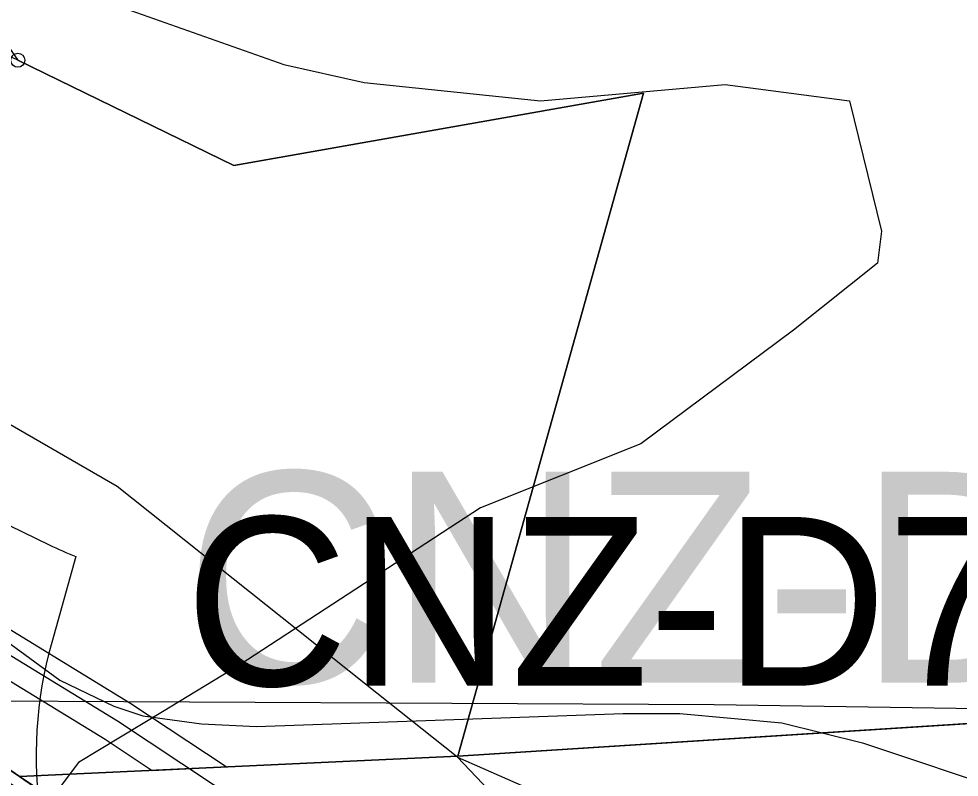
# Model space of a CAD drawing. Extents: x -706130 to -698555, y -971544 to -967260.
# Drawn here: x -705024.7 to -704957.8, y -969528.7 to -969474.7 of the extents above; entities that cross this region are included whole.
import ezdxf

# ---------------------------------------------------------------- set-up
doc = ezdxf.new("R2010")
doc.units = 0
for name, color, linetype in [('BPEJ hranice S', 7, 'Continuous'), ('CHKO_Luzicke hory zonace S', 7, 'Continuous'), ('Docházková izochrona - VLAK N', 7, 'Continuous'), ('KN_Hranice_parcel', 7, 'Continuous'), ('KN_Polygon parcely', 7, 'Continuous'), ('KN_POZEMKY_10_LESNI POZEMEK', 7, 'Continuous'), ('KN_POZEMKY_14_OSTATNI PLOCHA', 7, 'Continuous'), ('KN_VYUZITI_16_ostatni plocha_silnice', 7, 'Continuous'), ('KN_VYUZITI_17_ostatni plocha_ostatni komunikace', 7, 'Continuous'), ('KN_VYUZITI_26_ostatni plocha_jina plocha', 7, 'Continuous'), ('KN_Věcná břemena k části', 7, 'Continuous'), ('KN_Značky bodu BP', 7, 'Continuous'), ('Koridor cyklostezka Svate Zdislavy N', 7, 'Continuous'), ('Koridor cyklostezka Svate Zdislavy popis N', 7, 'Continuous'), ('Koridor cyklostezka Svate Zdislavy srafy N', 7, 'Continuous'), ('OP lesa 30 m', 7, 'Continuous'), ('OP silnic S', 7, 'Continuous'), ('Plochy přírodní - lesní S', 7, 'Continuous'), ('Plochy přírodní - nelesní S', 7, 'Continuous'), ('Plochy verejnych prostranstvi - komunikace ostatni S', 7, 'Continuous'), ('Regulační bloky v krajině S', 7, 'Continuous'), ('Regulační bloky zastavěné S', 7, 'Continuous'), ('Trasy cykloturistické N', 7, 'Continuous'), ('Vodovodní řad - přiváděcí S', 7, 'Continuous'), ('VPS dopravni infrastruktury_obrys N', 7, 'Continuous'), ('VPS dopravni infrastruktury_plochy N', 7, 'Continuous'), ('VÝŠKOPIS_vrstevnice zesílená', 7, 'Continuous'), ('Zábory hodnocené - koridory', 7, 'Continuous'), ('Zábory hodnocené - koridory popis', 7, 'Continuous')]:
    doc.layers.add(name, color=color, linetype=linetype)

msp = doc.modelspace()

# ---------------------------------------------------------------- linework, layer by layer
at = {"layer": 'BPEJ hranice S'}
for points in [[(-704954.499, -969561.068), (-704964.716, -969553.402), (-704978.167, -969543.31), (-704988.532, -969532.437), (-704993.475, -969527.251), (-704993.57, -969527.176), (-705000, -969522.056), (-705017.671, -969507.988), (-705038.297, -969496.097), (-705056.475, -969484.207), (-705093.881, -969473.365), (-705099.498, -969471.02), (-705135.901, -969455.821), (-705145.496, -969457.215), (-705133.701, -969475.119), (-705133.257, -969475.791), (-705132.583, -969476.815), (-705133.009, -969476.596), (-705135.625, -969475.253), (-705135.626, -969475.252)], [(-704954.499, -969561.068), (-704964.716, -969553.402), (-704978.167, -969543.31), (-704988.532, -969532.437), (-704993.475, -969527.251), (-704982.424, -969532.1), (-704981.33, -969532.04), (-704972.015, -969536.79), (-704942.72, -969551.73)]]:
    msp.add_lwpolyline(points, dxfattribs=at)
at = {"layer": 'CHKO_Luzicke hory zonace S'}
msp.add_lwpolyline([(-705014.53, -969535.42), (-705024.63, -969528.62), (-705039.21, -969518.7), (-705059.6, -969506.18), (-705075.72, -969497.41), (-705091.71, -969490.62), (-705116.55, -969481.59), (-705126.99, -969479.32), (-705132.21, -969479.18), (-705133.27, -969475.75), (-705146.35, -969456.57), (-705145.16, -969456.15), (-705152.67, -969413.52)], dxfattribs=at)
at = {"layer": 'Docházková izochrona - VLAK N'}
msp.add_circle((-704165.451, -969778.767), 800, dxfattribs=at)
at = {"layer": 'KN_Hranice_parcel'}
for p, q in [((-705039.21, -969518.7), (-705024.63, -969528.62)), ((-704922.64, -969522.64), (-704993.44, -969527.17)), ((-705024.63, -969528.62), (-704993.44, -969527.17))]:
    msp.add_line(p, q, dxfattribs=at)
for points in [[(-704993.44, -969527.17), (-704980.23, -969480.03), (-705009.37, -969485.17), (-705024.74, -969477.68)], [(-705016.68, -969533.99), (-705019.48, -969532.13), (-705024.63, -969528.62)]]:
    msp.add_lwpolyline(points, dxfattribs=at)
at = {"layer": 'KN_Polygon parcely'}
msp.add_lwpolyline([(-704928.68, -969428.33), (-704972.39, -969431.28), (-705035.32, -969437.11), (-705079.92, -969436.16), (-705127.37, -969449.92), (-705145.16, -969456.15), (-705146.35, -969456.57), (-705113.96, -969453.61), (-705090.93, -969450.05), (-705071.48, -969455.87), (-705040.08, -969455.5), (-705024.74, -969477.68), (-705009.37, -969485.17), (-704980.23, -969480.03), (-704993.44, -969527.17), (-704922.64, -969522.64)], dxfattribs=at)
for points in [[(-704980.23, -969480.03), (-705009.37, -969485.17), (-705024.74, -969477.68), (-705071.48, -969455.87), (-705090.93, -969450.05), (-705113.96, -969453.61), (-705146.35, -969456.57), (-705133.27, -969475.75), (-705132.21, -969479.18), (-705126.99, -969479.32), (-705116.55, -969481.59), (-705091.71, -969490.62), (-705075.72, -969497.41), (-705059.6, -969506.18), (-705039.21, -969518.7), (-705024.63, -969528.62), (-704993.44, -969527.17)], [(-705016.29, -969534.8), (-705014.53, -969535.42), (-705016.68, -969533.99), (-705019.48, -969532.13), (-705024.63, -969528.62), (-705039.21, -969518.7), (-705059.6, -969506.18), (-705075.72, -969497.41), (-705091.71, -969490.62), (-705116.55, -969481.59), (-705126.99, -969479.32), (-705132.21, -969479.18), (-705131.57, -969479.91), (-705082.27, -969495.28), (-705076.09, -969498.44), (-705040.1, -969519.7)], [(-704798.6, -969550), (-704802.19, -969548.98), (-704840.66, -969538.09), (-704875.58, -969530.25), (-704906.3, -969523.77), (-704920.1, -969522.48), (-704922.64, -969522.64), (-704993.44, -969527.17), (-705024.63, -969528.62), (-705019.48, -969532.13), (-705016.68, -969533.99), (-704981.33, -969532.04), (-704920.82, -969528.71), (-704902.89, -969531.48), (-704810.4, -969555.29)]]:
    msp.add_lwpolyline(points, close=True, dxfattribs=at)
at = {"layer": 'KN_POZEMKY_10_LESNI POZEMEK'}
for p, q in [((-705009.37, -969485.17), (-705024.74, -969477.68)), ((-704980.23, -969480.03), (-705009.37, -969485.17)), ((-704993.44, -969527.17), (-704980.23, -969480.03)), ((-704922.64, -969522.64), (-704993.44, -969527.17))]:
    msp.add_line(p, q, dxfattribs=at)
at = {"layer": 'KN_POZEMKY_14_OSTATNI PLOCHA'}
for p, q in [((-705024.74, -969477.68), (-705009.37, -969485.17)), ((-705009.37, -969485.17), (-704980.23, -969480.03)), ((-704980.23, -969480.03), (-704993.44, -969527.17)), ((-705024.63, -969528.62), (-705039.21, -969518.7)), ((-705039.21, -969518.7), (-705024.63, -969528.62)), ((-704993.44, -969527.17), (-704922.64, -969522.64)), ((-705024.63, -969528.62), (-704993.44, -969527.17)), ((-704993.44, -969527.17), (-705024.63, -969528.62)), ((-705019.48, -969532.13), (-705024.63, -969528.62)), ((-705024.63, -969528.62), (-705019.48, -969532.13))]:
    msp.add_line(p, q, dxfattribs=at)
at = {"layer": 'KN_VYUZITI_16_ostatni plocha_silnice'}
for p, q in [((-705039.21, -969518.7), (-705024.63, -969528.62)), ((-705024.63, -969528.62), (-705019.48, -969532.13))]:
    msp.add_line(p, q, dxfattribs=at)
at = {"layer": 'KN_VYUZITI_17_ostatni plocha_ostatni komunikace'}
for p, q in [((-704993.44, -969527.17), (-704922.64, -969522.64)), ((-705024.63, -969528.62), (-704993.44, -969527.17)), ((-705019.48, -969532.13), (-705024.63, -969528.62))]:
    msp.add_line(p, q, dxfattribs=at)
at = {"layer": 'KN_VYUZITI_26_ostatni plocha_jina plocha'}
for p, q in [((-705024.74, -969477.68), (-705009.37, -969485.17)), ((-705009.37, -969485.17), (-704980.23, -969480.03)), ((-704980.23, -969480.03), (-704993.44, -969527.17)), ((-705024.63, -969528.62), (-705039.21, -969518.7)), ((-704993.44, -969527.17), (-705024.63, -969528.62))]:
    msp.add_line(p, q, dxfattribs=at)
at = {"layer": 'KN_Věcná břemena k části'}
msp.add_lwpolyline([(-705145.48, -969457.85), (-705131.77, -969470.93), (-705123.7, -969476.62), (-705114.03, -969480.2), (-705097.79, -969484.2), (-705080.36, -969490.95), (-705066.06, -969496.84), (-705054.57, -969503.32), (-705040.97, -969512.24), (-705018.52, -969525.97), (-705015.19, -969528.18), (-705009.93, -969527.94), (-705016.78, -969523.39), (-705039.23, -969509.66), (-705053.05, -969500.58), (-705064.6, -969494.08), (-705079.45, -969487.96), (-705096.85, -969481.21), (-705113.17, -969477.21), (-705122.21, -969473.85), (-705129.75, -969468.53), (-705142.65, -969456.23), (-705146.35, -969456.57)], close=True, dxfattribs=at)
at = {"layer": 'KN_Značky bodu BP'}
msp.add_circle((-705024.74, -969477.68), 0.5, dxfattribs=at)
at = {"layer": 'Koridor cyklostezka Svate Zdislavy N'}
for points in [[(-705109.699, -969476.376), (-705076.163, -969488.893), (-705055.345, -969498.291), (-705044.853, -969504.511), (-705035.409, -969511), (-705027.378, -969517.671), (-705021.752, -969521.76), (-705017.908, -969523.62), (-705015.841, -969524.296), (-705011.679, -969524.869), (-705007.768, -969525.068), (-704981.683, -969524.133), (-704977.654, -969524.142), (-704970.406, -969524.796), (-704964.651, -969526.23), (-704954.006, -969529.77)], [(-704956.548, -969538.41), (-704967.163, -969534.879), (-704971.907, -969533.697), (-704978.069, -969533.141), (-704981.531, -969533.133), (-705007.836, -969534.076), (-705012.447, -969534.373), (-705016.68, -969533.99), (-705019.48, -969532.13), (-705024.63, -969528.62), (-705039.21, -969518.7), (-705059.6, -969506.18), (-705075.72, -969497.41), (-705091.71, -969490.62)]]:
    msp.add_lwpolyline(points, dxfattribs=at)
at = {"layer": 'Koridor cyklostezka Svate Zdislavy srafy N'}
for points in [[(-705109.699, -969476.376), (-705076.163, -969488.893), (-705055.345, -969498.291), (-705044.853, -969504.511), (-705035.409, -969511), (-705027.378, -969517.671), (-705021.752, -969521.76), (-705017.908, -969523.62), (-705015.841, -969524.296), (-705011.679, -969524.869), (-705007.768, -969525.068), (-704981.683, -969524.133), (-704977.654, -969524.142), (-704970.406, -969524.796), (-704964.651, -969526.23), (-704954.006, -969529.77)], [(-704956.548, -969538.41), (-704967.163, -969534.879), (-704971.907, -969533.697), (-704978.069, -969533.141), (-704981.531, -969533.133), (-705007.836, -969534.076), (-705012.447, -969534.373), (-705016.68, -969533.99), (-705019.48, -969532.13), (-705024.63, -969528.62), (-705039.21, -969518.7), (-705059.6, -969506.18), (-705075.72, -969497.41), (-705091.71, -969490.62)]]:
    msp.add_lwpolyline(points, dxfattribs=at)
at = {"layer": 'OP lesa 30 m'}
msp.add_line((-705020.619, -969512.981), (-705022.327, -969519.075), dxfattribs=at)
msp.add_lwpolyline([(-705102.36, -969482.173), (-705093.041, -969480.733), (-705082.18, -969483.983), (-705037.655, -969504.759), (-705022.512, -969512.138)], dxfattribs=at)
for centre, start, end in [((-705009.37, -969485.17), 244.01943, 247.97675), ((-704993.44, -969527.17), 164.34558, 260.65735)]:
    msp.add_arc(centre, 30, start, end, dxfattribs=at)
at = {"layer": 'OP silnic S'}
msp.add_lwpolyline([(-704492.491, -969417.912), (-704547.06, -969422.819), (-704601.749, -969428.727), (-704606.55, -969429.484), (-704632.691, -969434.917), (-704635.5, -969435.586), (-704657.54, -969441.513), (-704662.203, -969443.016), (-704678.148, -969449.03), (-704681.342, -969450.364), (-704698.921, -969458.425), (-704701.228, -969459.555), (-704766.447, -969493.623), (-704797.326, -969507.874), (-704813.938, -969514.066), (-704828.677, -969518.176), (-704847.592, -969521.405), (-704866.492, -969523.592), (-704903.234, -969524.613), (-704975.203, -969523.515), (-705049.868, -969523.143), (-705158.779, -969522.404)], dxfattribs=at)
at = {"layer": 'Plochy přírodní - lesní S'}
for p, q in [((-705024.74, -969477.68), (-705009.37, -969485.17)), ((-705009.37, -969485.17), (-704980.23, -969480.03)), ((-704980.23, -969480.03), (-704993.44, -969527.17)), ((-704993.44, -969527.17), (-704922.64, -969522.64))]:
    msp.add_line(p, q, dxfattribs=at)
at = {"layer": 'Plochy přírodní - nelesní S'}
for p, q in [((-705009.37, -969485.17), (-705024.74, -969477.68)), ((-704980.23, -969480.03), (-705009.37, -969485.17)), ((-704993.44, -969527.17), (-704980.23, -969480.03)), ((-705039.21, -969518.7), (-705024.63, -969528.62)), ((-705024.63, -969528.62), (-704993.44, -969527.17))]:
    msp.add_line(p, q, dxfattribs=at)
at = {"layer": 'Plochy verejnych prostranstvi - komunikace ostatni S'}
for p, q in [((-705024.63, -969528.62), (-705039.21, -969518.7)), ((-704993.44, -969527.17), (-705024.63, -969528.62))]:
    msp.add_line(p, q, dxfattribs=at)
msp.add_lwpolyline([(-704920.1, -969522.48), (-704922.64, -969522.64), (-704993.44, -969527.17)], dxfattribs=at)
at = {"layer": 'Regulační bloky v krajině S'}
for p, q in [((-705039.21, -969518.7), (-705024.63, -969528.62)), ((-704993.44, -969527.17), (-704922.64, -969522.64)), ((-705024.63, -969528.62), (-704993.44, -969527.17))]:
    msp.add_line(p, q, dxfattribs=at)
at = {"layer": 'Regulační bloky zastavěné S'}
for p, q in [((-705024.63, -969528.62), (-705039.21, -969518.7)), ((-704993.44, -969527.17), (-705024.63, -969528.62))]:
    msp.add_line(p, q, dxfattribs=at)
msp.add_lwpolyline([(-704920.1, -969522.48), (-704922.64, -969522.64), (-704993.44, -969527.17)], dxfattribs=at)
at = {"layer": 'Trasy cykloturistické N'}
msp.add_lwpolyline([(-704956.548, -969538.41), (-704971.962, -969531.524), (-704981.33, -969532.04), (-705016.68, -969533.99), (-705024.63, -969528.62), (-705039.21, -969518.7), (-705059.6, -969506.18), (-705075.72, -969497.41), (-705091.71, -969490.62), (-705116.55, -969481.59), (-705126.99, -969479.32), (-705132.66, -969478.663)], dxfattribs=at)
at = {"layer": 'Vodovodní řad - přiváděcí S'}
msp.add_lwpolyline([(-704947.34, -969554.13), (-704970.56, -969548.02), (-704993.61, -969540.44), (-704994.92, -969539.76), (-705017.65, -969524.68), (-705040.1, -969510.95), (-705053.81, -969501.95), (-705065.33, -969495.46), (-705080.11, -969489.37), (-705097.32, -969482.7), (-705113.64, -969478.69), (-705122.94, -969475.24), (-705126.45, -969472.77), (-705130.78, -969469.71), (-705145.58, -969455.6), (-705150.88, -969453.71), (-705159.36, -969450.69), (-705171.89, -969446.17), (-705184.7, -969443.78), (-705200.12, -969443.78), (-705220.82, -969444.36), (-705261.09, -969444.74)], dxfattribs=at)
at = {"layer": 'VPS dopravni infrastruktury_obrys N'}
for points in [[(-705109.699, -969476.376), (-705076.163, -969488.893), (-705055.345, -969498.291), (-705044.853, -969504.511), (-705035.409, -969511), (-705027.378, -969517.671), (-705021.752, -969521.76), (-705017.908, -969523.62), (-705015.841, -969524.296), (-705011.679, -969524.869), (-705007.768, -969525.068), (-704981.683, -969524.133), (-704977.654, -969524.142), (-704970.406, -969524.796), (-704964.651, -969526.23), (-704954.006, -969529.77)], [(-704956.548, -969538.41), (-704967.163, -969534.879), (-704971.907, -969533.697), (-704978.069, -969533.141), (-704981.531, -969533.133), (-705007.836, -969534.076), (-705012.447, -969534.373), (-705016.68, -969533.99), (-705019.48, -969532.13), (-705024.63, -969528.62), (-705039.21, -969518.7), (-705059.6, -969506.18), (-705075.72, -969497.41), (-705091.71, -969490.62)]]:
    msp.add_lwpolyline(points, dxfattribs=at)
at = {"layer": 'VPS dopravni infrastruktury_plochy N'}
for points in [[(-705109.699, -969476.376), (-705076.163, -969488.893), (-705055.345, -969498.291), (-705044.853, -969504.511), (-705035.409, -969511), (-705027.378, -969517.671), (-705021.752, -969521.76), (-705017.908, -969523.62), (-705015.841, -969524.296), (-705011.679, -969524.869), (-705007.768, -969525.068), (-704981.683, -969524.133), (-704977.654, -969524.142), (-704970.406, -969524.796), (-704964.651, -969526.23), (-704954.006, -969529.77)], [(-704956.548, -969538.41), (-704967.163, -969534.879), (-704971.907, -969533.697), (-704978.069, -969533.141), (-704981.531, -969533.133), (-705007.836, -969534.076), (-705012.447, -969534.373), (-705016.68, -969533.99), (-705019.48, -969532.13), (-705024.63, -969528.62), (-705039.21, -969518.7), (-705059.6, -969506.18), (-705075.72, -969497.41), (-705091.71, -969490.62)]]:
    msp.add_lwpolyline(points, dxfattribs=at)
at = {"layer": 'VÝŠKOPIS_vrstevnice zesílená'}
for points in [[(-705114.389, -969407.363), (-705117.527, -969419.348), (-705120.523, -969425.34), (-705123.662, -969433.757), (-705122.521, -969441.89), (-705116.529, -969446.455), (-705110.822, -969448.88), (-705105.115, -969449.879), (-705075.725, -969451.306), (-705057.748, -969454.73), (-705044.052, -969460.009), (-705017.515, -969473.848), (-705005.816, -969477.985), (-705000.109, -969479.269), (-704987.554, -969480.553), (-704974.429, -969479.412), (-704965.583, -969480.554), (-704963.3, -969489.827), (-704963.585, -969492.11), (-704969.564, -969496.868), (-704980.421, -969504.95), (-704991.834, -969509.516), (-705008.942, -969520.668), (-705014.449, -969524.011)], [(-705014.449, -969524.011), (-705020.421, -969527.625), (-705026.855, -969536.131), (-705027.664, -969539.747), (-705023.431, -969547.557), (-705043.263, -969566.225), (-705043.705, -969579.67), (-705022.032, -969582.165)]]:
    msp.add_lwpolyline(points, dxfattribs=at)
at = {"layer": 'Zábory hodnocené - koridory'}
for points in [[(-705109.699, -969476.376), (-705076.163, -969488.893), (-705055.345, -969498.291), (-705044.853, -969504.511), (-705035.409, -969511), (-705027.378, -969517.671), (-705021.752, -969521.76), (-705017.908, -969523.62), (-705015.841, -969524.296), (-705011.679, -969524.869), (-705007.768, -969525.068), (-704981.683, -969524.133), (-704977.654, -969524.142), (-704970.406, -969524.796), (-704964.651, -969526.23), (-704954.006, -969529.77)], [(-704956.548, -969538.41), (-704967.163, -969534.879), (-704971.907, -969533.697), (-704978.069, -969533.141), (-704981.531, -969533.133), (-705007.836, -969534.076), (-705012.447, -969534.373), (-705016.68, -969533.99), (-705019.48, -969532.13), (-705024.63, -969528.62), (-705039.21, -969518.7), (-705059.6, -969506.18), (-705075.72, -969497.41), (-705091.71, -969490.62)]]:
    msp.add_lwpolyline(points, dxfattribs=at)

# ---------------------------------------------------------------- texts
at = {"layer": 'Koridor cyklostezka Svate Zdislavy popis N'}
msp.add_text('CNZ-D73', height=12, dxfattribs=at).set_placement((-705012.843, -969522.156))
at = {"layer": 'Zábory hodnocené - koridory popis'}
msp.add_text('CNZ-D73', height=15, dxfattribs=at).set_placement((-705012.843, -969521.945))

doc.saveas('drawing.dxf')
